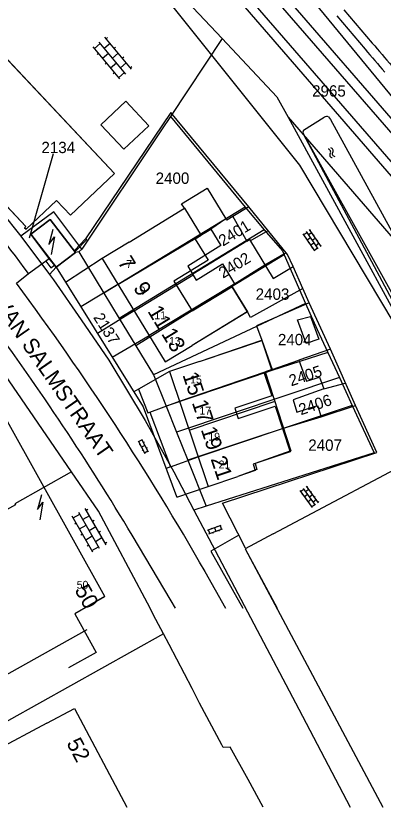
# Model space of a CAD drawing. Extents: x 148816 to 151297, y 399515 to 402500.
# Drawn here: x 150063.7 to 150122.1, y 399515.3 to 399641 of the extents above; entities that cross this region are included whole.
import ezdxf

# ---------------------------------------------------------------- set-up
doc = ezdxf.new("R2010")
doc.units = 0
for name, color, linetype in [('B01 Hoofdgebouw  [D] Norm', 7, 'Continuous'), ('B01 Hoofdgebouw  [T] Norm', 7, 'Continuous'), ('B01 hoofgebouw', 7, 'Continuous'), ('B02 Bijgebouw  [D] Norm', 7, 'Continuous'), ('G01 perceelsgrens', 7, 'Continuous'), ('Q01 Spoorrail  [D] Norm', 7, 'Continuous'), ('S02 Open verharding  Norm', 7, 'Continuous'), ('S05 Water  Norm', 7, 'Continuous'), ('T01 Muur  [D] Gem', 7, 'Continuous'), ('T04 Haag heg  [D] Gem', 7, 'Continuous'), ('T09 Insteek water  [T] Norm', 7, 'Continuous'), ('V00 Kant verharding algemeen  [T] Norm', 7, 'Continuous'), ('V06 Kant onverhard  [T] Gem', 7, 'Continuous'), ('Z01 perceelnummer', 7, 'Continuous'), ('Z02 huisnummer', 7, 'Continuous'), ('Z02 Huisnummer  [Tekst] Norm', 7, 'Continuous'), ('Z06 straatnaam', 7, 'Continuous')]:
    doc.layers.add(name, color=color, linetype=linetype)

msp = doc.modelspace()

# ---------------------------------------------------------------- linework, layer by layer
at = {"layer": 'B01 Hoofdgebouw  [D] Norm'}
for points in [[(150081.71, 399605.03), (150090.52, 399610.45), (150090.06, 399611.14), (150094.13, 399613.63), (150097.12, 399608.72), (150094.71, 399607.12), (150096.33, 399604.53), (150091.09, 399601.2), (150092.38, 399598.99), (150096.58, 399601.58), (150098.51, 399598.42), (150098, 399598.09), (150100.53, 399593.95), (150091.73, 399588.6)], [(150092.91, 399586.1), (150102.81, 399589.47), (150104.46, 399584.79), (150103.34, 399584.41), (150107.44, 399571.9), (150101.77, 399569.87), (150102.05, 399568.91), (150099.03, 399567.82)], [(150104.62, 399558.69), (150130.24, 399572.26), (150143.67, 399546.87)]]:
    msp.add_lwpolyline(points, dxfattribs=at)
for points in [[(150106.92, 399603.09), (150100.78, 399610.65), (150098.21, 399609.1), (150100.44, 399605.21), (150100.88, 399605.44), (150104.65, 399599.26), (150107.81, 399601.16)], [(150109.9, 399588.93), (150108.51, 399592.67), (150110.57, 399593.25), (150111.88, 399589.61)], [(150113.76, 399588.04), (150108.73, 399586.31), (150109.92, 399582.93), (150112.03, 399583.57), (150112.71, 399581.71), (150107.81, 399579.98), (150108.42, 399578.05), (150111.67, 399579.07), (150112.25, 399577.29), (150117.71, 399579.09)]]:
    msp.add_lwpolyline(points, close=True, dxfattribs=at)
at = {"layer": 'B01 Hoofdgebouw  [T] Norm'}
for p, q in [((150079.4, 399615.95), (150052.55, 399644.45)), ((150041.1, 399633.21), (150065.32, 399607.52)), ((150081.2, 399627.41), (150077.23, 399623.67)), ((150084.85, 399623.54), (150081.2, 399627.41)), ((150077.23, 399623.67), (150080.88, 399619.8)), ((150080.88, 399619.8), (150084.85, 399623.54)), ((150072.4, 399609.35), (150079.4, 399615.95)), ((150065.33, 399607.09), (150070.2, 399611.68)), ((150070.2, 399611.68), (150072.4, 399609.35)), ((150069.17, 399608.66), (150066.09, 399606.31)), ((150073.19, 399603.38), (150069.17, 399608.66)), ((150065.32, 399607.52), (150065.11, 399607.32)), ((150065.11, 399607.32), (150065.33, 399607.09)), ((150066.09, 399606.31), (150070.1, 399601.04)), ((150081.71, 399605.03), (150077.44, 399602.42)), ((150070.1, 399601.04), (150073.19, 399603.38)), ((150077.44, 399602.42), (150087.46, 399586)), ((150087.46, 399586), (150091.73, 399588.6)), ((150092.91, 399586.1), (150088.17, 399584.51)), ((150088.17, 399584.51), (150094.28, 399566.23)), ((150094.28, 399566.23), (150099.03, 399567.82)), ((150104.62, 399558.69), (150100.2, 399556.34)), ((150100.2, 399556.34), (150105.25, 399546.87))]:
    msp.add_line(p, q, dxfattribs=at)
msp.add_lwpolyline([(150074.62, 399546.87), (150077.85, 399548.74), (150057.1, 399585.95)], dxfattribs=at)
at = {"layer": 'B01 hoofgebouw'}
for points in [[(150065.33, 399607.09), (150065.11, 399607.32), (150065.32, 399607.52), (150041.1, 399633.21), (150040.88, 399633.01), (150040.65, 399633.25), (150052.55, 399644.45), (150079.4, 399615.95), (150072.4, 399609.35), (150070.2, 399611.68), (150065.33, 399607.09)], [(150080.88, 399619.8), (150077.23, 399623.67), (150081.2, 399627.41), (150084.85, 399623.54), (150080.88, 399619.8)], [(150081.71, 399605.03), (150090.53, 399610.41), (150093.18, 399606.08), (150092.24, 399605.5), (150094.28, 399602.16), (150088.84, 399598.84), (150091.73, 399594.1), (150098.04, 399597.96), (150100.49, 399593.95), (150091.73, 399588.6)], [(150073.19, 399603.38), (150070.1, 399601.04), (150069.03, 399602.44), (150066.09, 399606.31), (150069.17, 399608.66), (150073.19, 399603.38)], [(150081.71, 399605.03), (150077.44, 399602.42), (150087.46, 399586), (150091.73, 399588.6)], [(150092.91, 399586.1), (150102.81, 399589.42), (150104.41, 399584.63), (150103.2, 399584.22), (150104.4, 399580.64), (150098.53, 399578.67), (150099.08, 399577.02), (150104.93, 399578.97), (150107.35, 399571.75), (150101.45, 399569.78), (150101.8, 399568.75), (150099.03, 399567.82)], [(150077.86, 399548.74), (150057.1, 399585.95), (150039.35, 399576.04)], [(150092.91, 399586.1), (150088.17, 399584.51), (150094.28, 399566.23), (150099.03, 399567.82)], [(150039.35, 399576.04), (150004.19, 399556.42), (150015.32, 399536.48), (150032.83, 399546.25), (150044.04, 399526.17), (150075.06, 399543.49)], [(150104.62, 399558.69), (150130.24, 399572.26), (150158.28, 399519.23), (150150.8, 399515.27)], [(150104.62, 399558.69), (150100.2, 399556.34), (150122.08, 399515.27)], [(150077.86, 399548.74), (150073.07, 399545.97), (150076.48, 399539.86), (150072.11, 399537.42)], [(150068.62, 399528.6), (150073.03, 399530.95), (150081.38, 399515.27)], [(150068.62, 399528.6), (150043.61, 399515.27)]]:
    msp.add_lwpolyline(points, dxfattribs=at)
at = {"layer": 'B02 Bijgebouw  [D] Norm'}
msp.add_line((150091.28, 399575.19), (150104.78, 399579.71), dxfattribs=at)
for points in [[(150079.95, 399598.31), (150094.71, 399607.12)], [(150100.98, 399605.23), (150103.82, 399606.91)], [(150103.33, 399601.41), (150106.69, 399603.41)], [(150082.51, 399594.12), (150091.89, 399599.83)], [(150098, 399598.09), (150084.9, 399590.2)], [(150089.75, 399579.78), (150103.34, 399584.41)], [(150112.71, 399581.71), (150116.07, 399582.65)], [(150092.71, 399570.92), (150106.28, 399575.51)]]:
    msp.add_lwpolyline(points, dxfattribs=at)
at = {"layer": 'G01 perceelsgrens'}
for points in [[(150000, 399677.56), (150004.45, 399671.61), (150008.5, 399666.18), (150011.96, 399661.79), (150017.85, 399655.08), (150026.24, 399645.99), (150036.16, 399636.57), (150043.99, 399629.34), (150049.36, 399623.39), (150058.2, 399613.83), (150064.49, 399606)], [(150157.43, 399566.7), (150157.88, 399566.88), (150125.44, 399625.92), (150088.31, 399670.99), (150080.48, 399662.87), (150078.02, 399660.31)], [(150088.14, 399646.3), (150096.54, 399637.37)], [(150096.54, 399637.37), (150088.29, 399625)], [(150096.54, 399637.37), (150105.23, 399628.14), (150107.01, 399624.87)], [(150088.29, 399625), (150086.88, 399622.9), (150074.23, 399603.92)], [(150088.29, 399625), (150100.18, 399610.57)], [(150107.01, 399624.87), (150157.43, 399566.7)], [(150107.01, 399624.87), (150134.64, 399574.28), (150141.99, 399560.79)], [(150100.18, 399610.57), (150077.71, 399596.92)], [(150100.18, 399610.57), (150103.23, 399607.02)], [(150074.23, 399603.92), (150069.73, 399609.84), (150064.49, 399606)], [(150103.23, 399607.02), (150080.14, 399592.92)], [(150103.23, 399607.02), (150106.11, 399603.66), (150106.39, 399603.04)], [(150064.49, 399606), (150069.06, 399599.9)], [(150073.72, 399603.49), (150073.19, 399603.38), (150070.1, 399601.04), (150069.06, 399599.9)], [(150074.23, 399603.92), (150073.72, 399603.49)], [(150073.72, 399603.49), (150077.71, 399596.92)], [(150106.39, 399603.04), (150091.73, 399594.1), (150082.78, 399588.59)], [(150106.39, 399603.04), (150109.8, 399595.3)], [(150069.06, 399599.9), (150069.7, 399599.05), (150074.11, 399592.69), (150078.52, 399586.27), (150084.29, 399576.69), (150088.82, 399568.53), (150092, 399562.48)], [(150077.71, 399596.92), (150080.14, 399592.92)], [(150109.8, 399595.3), (150085.58, 399583.98)], [(150109.8, 399595.3), (150111.63, 399591.16), (150113.31, 399587.53)], [(150080.14, 399592.92), (150082.78, 399588.59)], [(150072.56, 399568.54), (150057.27, 399590.73)], [(150082.78, 399588.59), (150085.58, 399583.98)], [(150113.31, 399587.53), (150104.41, 399584.63), (150087.61, 399578.98)], [(150113.31, 399587.53), (150115.17, 399583.51)], [(150085.58, 399583.98), (150085.64, 399583.87), (150087.61, 399578.98)], [(150115.17, 399583.51), (150089.27, 399574.85)], [(150115.17, 399583.51), (150117.22, 399579.06)], [(150087.61, 399578.98), (150089.27, 399574.85)], [(150117.22, 399579.06), (150091.05, 399570.42)], [(150117.22, 399579.06), (150120.69, 399571.56), (150093.98, 399563.11)], [(150089.27, 399574.85), (150091.05, 399570.42)], [(150091.05, 399570.42), (150093.98, 399563.11)], [(150072.56, 399568.54), (150063.57, 399563.48), (150063.65, 399563.28), (150032.9, 399546.26), (150015.42, 399536.51), (150000, 399527.88)], [(150086, 399545.09), (150084.66, 399547.67), (150076.85, 399562.31), (150072.56, 399568.54)], [(150093.98, 399563.11), (150092, 399562.48)], [(150092, 399562.48), (150094.38, 399557.98), (150108.71, 399530.83), (150116.9, 399515.27)], [(150087.18, 399542.81), (150086, 399545.09)], [(150087.18, 399542.81), (150037.84, 399515.27)], [(150100.65, 399519.66), (150097.8, 399524.82), (150096.67, 399524.73), (150096.49, 399525.18), (150092.91, 399531.82), (150091.77, 399534.15), (150088.07, 399541.11), (150087.18, 399542.81)], [(150103.07, 399515.27), (150100.65, 399519.66)]]:
    msp.add_lwpolyline(points, dxfattribs=at)
at = {"layer": 'Q01 Spoorrail  [D] Norm'}
for p, q in [((150075.96, 399679.37), (150176.94, 399562.9)), ((150074.83, 399678.39), (150175.8, 399561.92)), ((150100.56, 399644.13), (150173.54, 399559.96)), ((150099.43, 399643.15), (150172.4, 399558.97)), ((150114.75, 399640.99), (150119.25, 399635.7)), ((150115.89, 399641.97), (150120.39, 399636.67))]:
    msp.add_line(p, q, dxfattribs=at)
for radius in [1025.97, 1024.47]:
    msp.add_arc((150899.43, 400301.99), radius, 220.49826, 220.76653, dxfattribs=at)
at = {"layer": 'S02 Open verharding  Norm'}
for p, q in [((150082.1, 399632.52), (150077.87, 399637.59)), ((150078.06, 399637.36), (150078.3, 399637.55)), ((150080.26, 399630.98), (150076.03, 399636.05)), ((150076.22, 399635.82), (150077.14, 399636.59)), ((150081.18, 399631.75), (150076.95, 399636.82)), ((150078.71, 399636.59), (150077.78, 399635.82)), ((150079.35, 399635.82), (150079.58, 399636.01)), ((150076.86, 399635.05), (150076.63, 399634.86)), ((150077.5, 399634.28), (150078.42, 399635.05)), ((150079.07, 399634.29), (150079.99, 399635.05)), ((150080.63, 399634.29), (150080.86, 399634.48)), ((150078.14, 399633.52), (150077.91, 399633.32)), ((150078.78, 399632.75), (150079.71, 399633.52)), ((150080.35, 399632.75), (150081.27, 399633.52)), ((150079.43, 399631.98), (150079.2, 399631.79)), ((150080.07, 399631.21), (150080.99, 399631.98)), ((150081.91, 399632.75), (150082.14, 399632.94)), ((150112.27, 399604.32), (150110.41, 399607.05)), ((150110.5, 399606.93), (150110.62, 399607.01)), ((150111.27, 399603.65), (150109.42, 399606.38)), ((150109.5, 399606.25), (150110, 399606.59)), ((150109.78, 399605.84), (150109.66, 399605.76)), ((150111.77, 399603.98), (150109.92, 399606.72)), ((150110.07, 399605.43), (150110.56, 399605.76)), ((150110.78, 399606.51), (150110.28, 399606.18)), ((150110.84, 399605.35), (150111.34, 399605.69)), ((150111.06, 399606.1), (150111.18, 399606.18)), ((150110.35, 399605.01), (150110.22, 399604.93)), ((150110.63, 399604.6), (150111.12, 399604.94)), ((150111.4, 399604.52), (150111.9, 399604.86)), ((150111.62, 399605.27), (150111.74, 399605.36)), ((150112.18, 399604.45), (150112.3, 399604.53)), ((150110.91, 399604.19), (150110.78, 399604.1)), ((150111.19, 399603.77), (150111.68, 399604.11)), ((150083.15, 399573.48), (150084.23, 399571.45)), ((150083.22, 399573.35), (150083.75, 399573.63)), ((150083.45, 399572.91), (150083.32, 399572.84)), ((150083.68, 399573.76), (150084.76, 399571.73)), ((150084.12, 399573.26), (150083.98, 399573.19)), ((150084.22, 399572.75), (150083.69, 399572.47)), ((150083.92, 399572.03), (150083.79, 399571.96)), ((150084.16, 399571.58), (150084.69, 399571.87)), ((150084.59, 399572.38), (150084.45, 399572.31)), ((150110.89, 399562.9), (150108.95, 399565.57)), ((150109.04, 399565.45), (150109.53, 399565.8)), ((150111.38, 399563.25), (150109.44, 399565.92)), ((150110.31, 399565.75), (150109.82, 399565.4)), ((150111.86, 399563.6), (150109.93, 399566.28)), ((150110.01, 399566.15), (150110.13, 399566.24)), ((150110.6, 399565.34), (150110.72, 399565.43)), ((150109.33, 399565.04), (150109.21, 399564.96)), ((150109.63, 399564.64), (150110.11, 399564.99)), ((150109.92, 399564.23), (150109.8, 399564.15)), ((150110.22, 399563.83), (150110.7, 399564.18)), ((150110.41, 399564.59), (150110.89, 399564.94)), ((150110.99, 399563.78), (150111.48, 399564.13)), ((150111.19, 399564.54), (150111.31, 399564.62)), ((150110.51, 399563.42), (150110.39, 399563.34)), ((150110.8, 399563.02), (150111.29, 399563.37)), ((150111.77, 399563.73), (150111.9, 399563.81)), ((150072.83, 399561.24), (150073.87, 399561.84)), ((150077.01, 399556.38), (150073.72, 399562.1)), ((150075.41, 399561.57), (150074.37, 399560.97)), ((150078.05, 399556.97), (150074.76, 399562.7)), ((150074.91, 399562.44), (150075.17, 399562.59)), ((150075.97, 399555.78), (150072.68, 399561.5)), ((150073.33, 399560.37), (150073.07, 399560.22)), ((150075.91, 399560.7), (150076.17, 399560.85)), ((150073.83, 399559.51), (150074.87, 399560.1)), ((150075.37, 399559.24), (150076.41, 399559.84)), ((150076.91, 399558.97), (150077.17, 399559.12)), ((150094.21, 399559.28), (150096.38, 399560.05)), ((150094.56, 399558.77), (150094.36, 399559.33)), ((150094.41, 399558.72), (150096.58, 399559.48)), ((150094.78, 399559.64), (150094.83, 399559.5)), ((150095.3, 399559.67), (150095.5, 399559.1)), ((150095.72, 399559.97), (150095.77, 399559.83)), ((150095.97, 399559.27), (150096.02, 399559.13)), ((150096.44, 399559.43), (150096.24, 399560)), ((150074.33, 399558.64), (150074.07, 399558.49)), ((150074.83, 399557.77), (150075.86, 399558.37)), ((150076.36, 399557.5), (150077.4, 399558.1)), ((150095.03, 399558.93), (150095.08, 399558.79)), ((150075.32, 399556.91), (150075.06, 399556.76)), ((150075.82, 399556.04), (150076.86, 399556.64)), ((150077.9, 399557.23), (150078.16, 399557.38))]:
    msp.add_line(p, q, dxfattribs=at)
at = {"layer": 'S05 Water  Norm'}
for points in [[(150069.58, 399607.04), (150068.94, 399604.69), (150069.84, 399605.86), (150069.33, 399603.08)], [(150067.77, 399564.9), (150067.13, 399562.54), (150068.02, 399563.72), (150067.51, 399560.93)]]:
    msp.add_lwpolyline(points, dxfattribs=at)
for centre, start, end in [((150113.36, 399619.38), 324.3222, 88.1772), ((150113.77, 399619.58), 324.3222, 88.1772), ((150114.05, 399618.89), 144.3222, 268.1772), ((150114.46, 399619.09), 144.3222, 268.1772)]:
    msp.add_arc(centre, 0.425, start, end, dxfattribs=at)
at = {"layer": 'T01 Muur  [D] Gem'}
msp.add_lwpolyline([(150073.21, 399603.61), (150074.99, 399605.46), (150074.81, 399605.59), (150073.08, 399603.78)], dxfattribs=at)
msp.add_arc((146462.14, 395971.34), 5231.63, 43.79952, 45.73992, dxfattribs=at)
at = {"layer": 'T04 Haag heg  [D] Gem'}
for p, q in [((150082.51, 399594.12), (150076.68, 399590.53)), ((150079.02, 399586.79), (150084.9, 399590.2)), ((150083.22, 399581.68), (150082.48, 399581.27)), ((150085.04, 399578.02), (150089.75, 399579.78)), ((150088.31, 399569.35), (150092.71, 399570.92))]:
    msp.add_line(p, q, dxfattribs=at)
for points in [[(150149.81, 399546.87), (150109.48, 399622.18)], [(150100.44, 399605.21), (150091.84, 399599.94)], [(150098.51, 399598.42), (150103.33, 399601.41)], [(150079.95, 399598.31), (150074.04, 399594.75)], [(150109.35, 399597.65), (150101.02, 399593.08), (150100.53, 399593.95)], [(150110.37, 399595.39), (150102, 399591.73), (150102.81, 399589.47)], [(150104.46, 399584.79), (150108.73, 399586.31)], [(150088.17, 399584.51), (150083.22, 399581.68)], [(150083.22, 399581.68), (150084.71, 399577.92), (150085.04, 399578.02)], [(150085.04, 399578.02), (150088.31, 399569.35)], [(150106.28, 399575.51), (150112.25, 399577.29)], [(150088.31, 399569.35), (150087.6, 399569.06)], [(150089.29, 399564.51), (150094.28, 399566.23)]]:
    msp.add_lwpolyline(points, dxfattribs=at)
at = {"layer": 'T09 Insteek water  [T] Norm'}
for points in [[(150109.48, 399622.84), (150112.74, 399624.9)], [(150113.45, 399624.95), (150113.75, 399624.52), (150138.73, 399578.99), (150155.1, 399546.87)], [(150109.48, 399622.18), (150134.56, 399577.11), (150150.35, 399546.87)]]:
    msp.add_lwpolyline(points, dxfattribs=at)
for centre, radius, start, end in [((150113.18, 399623.75), 1.23, 77.0798, 110.9541), ((150109.91, 399622.51), 0.538, 142.0517, 217.7749)]:
    msp.add_arc(centre, radius, start, end, dxfattribs=at)
at = {"layer": 'V00 Kant verharding algemeen  [T] Norm'}
for points in [[(150130.24, 399572.26), (150130.08, 399572.49), (150134.25, 399574.75), (150130.22, 399581.54), (150108.87, 399617.25), (150067.69, 399668.74)], [(150100.78, 399610.65), (150088.35, 399625.66), (150074.81, 399605.59)], [(150098.21, 399609.1), (150097.25, 399608.51), (150097.12, 399608.72)], [(150065.72, 399600.04), (150069.03, 399602.44)], [(150068.48, 399602.04), (150069.3, 399600.98), (150069.85, 399601.36)], [(150077.44, 399602.42), (150071.61, 399598.63)], [(150070.1, 399601.04), (150083.98, 399578.87), (150089.25, 399564.61)], [(150109.35, 399597.65), (150107.81, 399601.16)], [(150110.37, 399595.39), (150109.35, 399597.65)], [(150113.76, 399588.04), (150110.37, 399595.39), (150110.37, 399595.39)], [(150100.26, 399556.4), (150096.56, 399563.58), (150121.11, 399571.61), (150117.71, 399579.09)], [(150089.08, 399546.87), (150088.44, 399548.03), (150082.2, 399558.49)], [(150099.15, 399558.5), (150094.72, 399555.95), (150099.81, 399546.87)], [(150093.79, 399552.73), (150097.04, 399546.87)]]:
    msp.add_lwpolyline(points, dxfattribs=at)
for centre, radius, start, end in [((149771.31, 399383.59), 365.42, 36.323, 42.18), ((149694.16, 399323.74), 460.59, 29.812, 36.6231), ((149708.46, 399333.9), 436.03, 31.0026, 36.4076)]:
    msp.add_arc(centre, radius, start, end, dxfattribs=at)
at = {"layer": 'V06 Kant onverhard  [T] Gem'}
msp.add_lwpolyline([(150063.81, 399598.51), (150065.72, 399600.04)], dxfattribs=at)
at = {"layer": 'Z01 perceelnummer'}
msp.add_lwpolyline([(150069.65, 399619.08), (150065.83, 399605.65)], dxfattribs=at)

# ---------------------------------------------------------------- texts
for s, p in [('2965', (150110.83, 399628.16)), ('2134', (150067.78, 399619.18)), ('2400', (150085.95, 399614.3)), ('2403', (150101.86, 399595.88)), ('2404', (150105.39, 399588.66)), ('2407', (150110.22, 399571.89))]:
    msp.add_text(s, height=1.8, dxfattribs=at).set_placement(p)
for s, rotation, p in [('2401', 31.615, (150096.65, 399604.32)), ('2402', 31.3586, (150096.66, 399599.21)), ('2137', 302.4184, (150075.96, 399593.08)), ('2405', 18.5802, (150107.5, 399582.11)), ('2406', 18.6906, (150109.05, 399577.52))]:
    msp.add_text(s, height=1.8, rotation=rotation, dxfattribs=at).set_placement(p)
at = {"layer": 'Z02 huisnummer'}
for s, rotation, p in [('7', 301.3861, (150079.83, 399601.86)), ('9', 301.3861, (150082.32, 399597.79)), ('11', 301.3861, (150084.59, 399594.06)), ('13', 301.3861, (150086.78, 399590.48)), ('15', 288.4893, (150090.19, 399583.97)), ('17', 288.4893, (150091.67, 399579.55)), ('19', 288.4893, (150093.1, 399575.28)), ('21', 288.4893, (150094.67, 399570.6)), ('50', 299.1548, (150072.99, 399549.78)), ('52', 298.0253, (150071.7, 399525.46))]:
    msp.add_text(s, height=2.5, rotation=rotation, dxfattribs=at).set_placement(p)
at = {"layer": 'Z02 Huisnummer  [Tekst] Norm'}
for s, p in [('7', (150081.27, 399600.95)), ('9', (150083.39, 399596.73)), ('11', (150085.74, 399592.79)), ('13', (150088.06, 399588.71)), ('15', (150091.43, 399582.6)), ('17', (150092.9, 399577.63)), ('19', (150094.33, 399573.51)), ('21', (150095.96, 399569.09)), ('50', (150073.39, 399549.98))]:
    msp.add_text(s, height=1.25, dxfattribs=at).set_placement(p)
at = {"layer": 'Z06 straatnaam'}
msp.add_text('VAN SALMSTRAAT', height=2.5, rotation=304.6915, dxfattribs=at).set_placement((150060.12, 399595.17))

doc.saveas('drawing.dxf')
